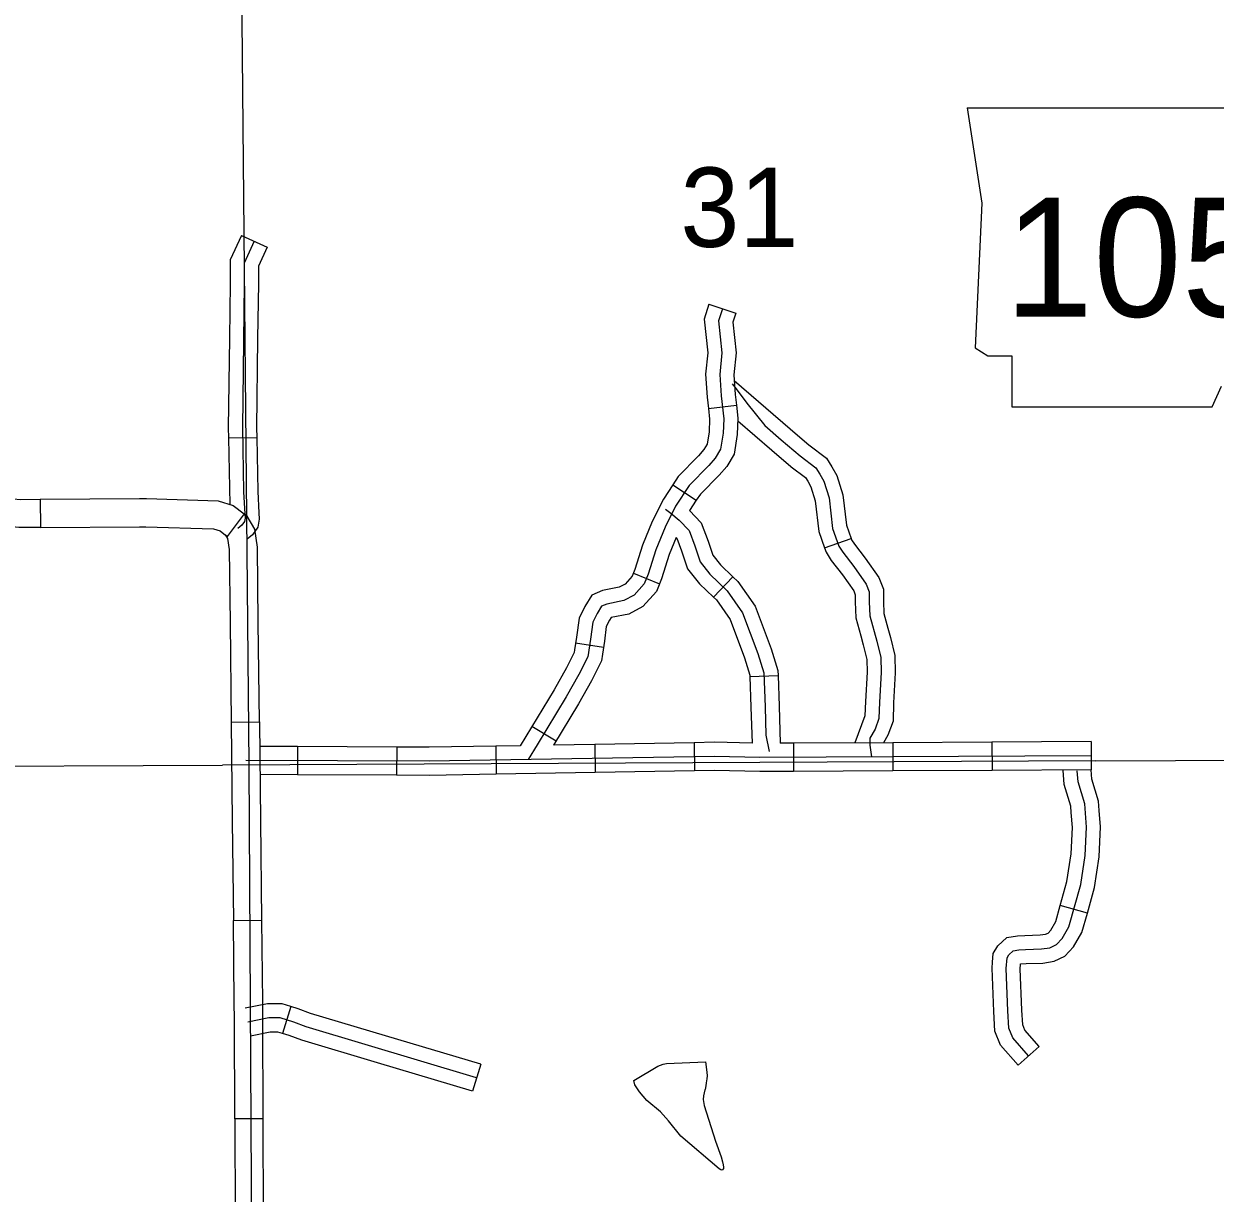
# Model space of a CAD drawing. Extents: x 1374139 to 1377472, y 1168351 to 1170484.
# Drawn here: x 1376317.9 to 1376444.7, y 1169360.9 to 1169485.3 of the extents above; entities that cross this region are included whole.
import ezdxf

# ---------------------------------------------------------------- set-up
doc = ezdxf.new("R2010")
doc.units = 0
doc.layers.add('Default', color=7, linetype='Continuous')

msp = doc.modelspace()

# ---------------------------------------------------------------- linework, layer by layer
at = {"layer": 'Default'}
for p, q in [((1376418.28, 1169476.35), (1376419.81, 1169466.2)), ((1376419.81, 1169466.2), (1376419.13, 1169450.8)), ((1376341.02, 1169462.76), (1376343.75, 1169461.52)), ((1376390.79, 1169455.44), (1376393.64, 1169454.49)), ((1376419.13, 1169450.8), (1376420.48, 1169449.96)), ((1376420.48, 1169449.96), (1376423.02, 1169449.96)), ((1376423.02, 1169449.96), (1376423.02, 1169444.54)), ((1376444.34, 1169444.54), (1376445.35, 1169446.74)), ((1376390.72, 1169444.34), (1376393.7, 1169444.69)), ((1376423.02, 1169444.54), (1376444.34, 1169444.54)), ((1376339.65, 1169441.22), (1376342.65, 1169441.28)), ((1376386.93, 1169436.23), (1376389.44, 1169434.58)), ((1376319.61, 1169434.69), (1376319.63, 1169431.69)), ((1376341.33, 1169433.13), (1376339.52, 1169430.74)), ((1376339.52, 1169430.74), (1376339.34, 1169430.87)), ((1376403.08, 1169429.53), (1376405.92, 1169430.52)), ((1376382.74, 1169426.81), (1376385.52, 1169425.68)), ((1376391.27, 1169424.28), (1376393.34, 1169426.45)), ((1376376.59, 1169419.4), (1376379.56, 1169418.95)), ((1376395.14, 1169415.84), (1376398.14, 1169415.95)), ((1376339.94, 1169410.98), (1376342.94, 1169411.02)), ((1376371.94, 1169410.54), (1376374.51, 1169408.98)), ((1376347, 1169408.38), (1376346.98, 1169405.38)), ((1376357.56, 1169408.33), (1376357.54, 1169405.33)), ((1376368.09, 1169408.43), (1376368.14, 1169405.43)), ((1376378.64, 1169408.61), (1376378.69, 1169405.61)), ((1376389.2, 1169408.79), (1376389.25, 1169405.79)), ((1376399.78, 1169408.74), (1376399.79, 1169405.74)), ((1376410.34, 1169408.79), (1376410.35, 1169405.79)), ((1376420.9, 1169408.84), (1376420.91, 1169405.84)), ((1376431.46, 1169408.9), (1376431.47, 1169405.9)), ((1376431.97, 1169406.86), (1376339.03, 1169406.41)), ((1376431.06, 1169390.66), (1376428.17, 1169391.47)), ((1376340.18, 1169389.87), (1376343.18, 1169389.9)), ((1376346.29, 1169380.71), (1376345.41, 1169377.84)), ((1376340.28, 1169379.32), (1376340.28, 1169379.32)), ((1376425.94, 1169376.46), (1376423.69, 1169374.48)), ((1376366.49, 1169374.58), (1376365.63, 1169371.71)), ((1376343.31, 1169368.77), (1376340.31, 1169368.76))]:
    msp.add_line(p, q, dxfattribs=at)
for points in [[(1376340.79, 1169579.43), (1376340.83, 1169513.36), (1376340.84, 1169512.14), (1376341.82, 1169406.43)], [(1376418.28, 1169476.35), (1376448.71, 1169476.34)], [(1376341.02, 1169462.76), (1376339.83, 1169460.15), (1376339.83, 1169457.65), (1376339.75, 1169451.83)], [(1376342.38, 1169462.14), (1376341.33, 1169459.82), (1376341.33, 1169457.64), (1376341.13, 1169442.29), (1376341.26, 1169435.47), (1376341.38, 1169433.14), (1376341.41, 1169432.68), (1376341.34, 1169432.31), (1376341.08, 1169431.95), (1376340.66, 1169431.59)], [(1376343.75, 1169461.52), (1376342.83, 1169459.5), (1376342.83, 1169457.63), (1376342.75, 1169451.79)], [(1376390.79, 1169455.44), (1376390.27, 1169453.86), (1376390.66, 1169450.26), (1376390.43, 1169447.99), (1376390.58, 1169445.57), (1376390.72, 1169444.34)], [(1376392.21, 1169454.96), (1376391.79, 1169453.69), (1376392.17, 1169450.26), (1376391.93, 1169447.96), (1376392.07, 1169445.71), (1376392.36, 1169443.26), (1376392.31, 1169441.71), (1376392.03, 1169440.02), (1376391.46, 1169439.08), (1376390.76, 1169438.28), (1376388.69, 1169436.17), (1376387.24, 1169433.96), (1376386.11, 1169431.71), (1376385.12, 1169429.31), (1376384.33, 1169426.73), (1376383.9, 1169425.69), (1376382.82, 1169424.47), (1376381.74, 1169423.91), (1376379.91, 1169423.53), (1376379.35, 1169423.3), (1376378.88, 1169422.55), (1376378.41, 1169421.61), (1376378.17, 1169419.82), (1376377.89, 1169417.94), (1376376.95, 1169416.06), (1376375.59, 1169413.67), (1376372.49, 1169408.55), (1376371.56, 1169406.99)], [(1376393.64, 1169454.49), (1376393.32, 1169453.53), (1376393.68, 1169450.27), (1376393.44, 1169447.93), (1376393.57, 1169445.84), (1376393.7, 1169444.69)], [(1376339.75, 1169451.83), (1376339.63, 1169442.28), (1376339.65, 1169441.22)], [(1376342.75, 1169451.79), (1376342.63, 1169442.29), (1376342.65, 1169441.28)], [(1376393.27, 1169446.96), (1376393.67, 1169446.44), (1376394.8, 1169444.93), (1376396.72, 1169442.54), (1376398.46, 1169441.03), (1376400.48, 1169439.3), (1376402.17, 1169438.03), (1376402.59, 1169437.37), (1376403.01, 1169436.62), (1376403.58, 1169434.83), (1376403.95, 1169431.59), (1376404.61, 1169429.71), (1376405.03, 1169429.05), (1376406.21, 1169427.55), (1376407.52, 1169425.67), (1376407.85, 1169424.83), (1376407.85, 1169423.79), (1376407.9, 1169422.29), (1376408.65, 1169419.59), (1376409.07, 1169417.85), (1376409.12, 1169416.26), (1376408.93, 1169413.11), (1376408.88, 1169411.37), (1376408.46, 1169410.24), (1376407.9, 1169409.26), (1376407.9, 1169408.51), (1376408.09, 1169407.28)], [(1376393.48, 1169447.33), (1376399.44, 1169442.17), (1376401.45, 1169440.44)], [(1376390.72, 1169444.34), (1376390.85, 1169443.2), (1376390.81, 1169441.86), (1376390.59, 1169440.55), (1376390.25, 1169439.97), (1376389.66, 1169439.31), (1376387.52, 1169437.12), (1376386.93, 1169436.23)], [(1376393.7, 1169444.69), (1376393.86, 1169443.33), (1376393.8, 1169441.57), (1376393.46, 1169439.5), (1376392.68, 1169438.19), (1376391.86, 1169437.26), (1376389.87, 1169435.23), (1376389.44, 1169434.58)], [(1376393.85, 1169443.04), (1376397.48, 1169439.9), (1376399.49, 1169438.16)], [(1376342.65, 1169441.28), (1376342.76, 1169435.52), (1376342.87, 1169433.23), (1376342.92, 1169432.59), (1376342.76, 1169431.71), (1376342.19, 1169430.92), (1376341.63, 1169430.45)], [(1376319.63, 1169431.69), (1376317.34, 1169431.67), (1376315.59, 1169431.86), (1376314.38, 1169432.86), (1376313.65, 1169434.3), (1376313.63, 1169435.35), (1376313.6, 1169440.03)], [(1376316.6, 1169440.06), (1376316.63, 1169435.39), (1376316.64, 1169435.05), (1376316.77, 1169434.78), (1376316.81, 1169434.75), (1376317.49, 1169434.67), (1376319.61, 1169434.69)], [(1376339.65, 1169441.22), (1376339.79, 1169434.14)], [(1376401.42, 1169440.47), (1376403.28, 1169439.06), (1376403.88, 1169438.14), (1376404.4, 1169437.22), (1376405.05, 1169435.15), (1376405.42, 1169431.93), (1376405.92, 1169430.52)], [(1376399.49, 1169438.16), (1376399.54, 1169438.13), (1376401.05, 1169436.99), (1376401.31, 1169436.6), (1376401.63, 1169436.02), (1376402.1, 1169434.52), (1376402.48, 1169431.25), (1376403.08, 1169429.53)], [(1376386.93, 1169436.23), (1376385.94, 1169434.71), (1376384.74, 1169432.33), (1376383.71, 1169429.82), (1376382.91, 1169427.23), (1376382.61, 1169426.5)], [(1376319.61, 1169434.69), (1376330.17, 1169434.77)], [(1376330.17, 1169434.77), (1376330.91, 1169434.77), (1376338.56, 1169434.54), (1376340.16, 1169434.02), (1376341.33, 1169433.13)], [(1376389.44, 1169434.58), (1376388.71, 1169433.48)], [(1376342.82, 1169421.58), (1376342.73, 1169429.58), (1376342.44, 1169431.51), (1376341.64, 1169432.9), (1376341.33, 1169433.13)], [(1376386.16, 1169433.63), (1376386.74, 1169433.22), (1376387.62, 1169432.45), (1376388.67, 1169431.37), (1376389.29, 1169429.72), (1376389.86, 1169428.02), (1376390.88, 1169426.71), (1376392.72, 1169424.96), (1376394.37, 1169422.62), (1376395.99, 1169418.29), (1376396.63, 1169416.21), (1376396.76, 1169412.62), (1376396.85, 1169409.59), (1376397.19, 1169407.85)], [(1376388.71, 1169433.48), (1376389.96, 1169432.19), (1376390.7, 1169430.22), (1376391.2, 1169428.75), (1376392, 1169427.73), (1376393.34, 1169426.45)], [(1376319.63, 1169431.69), (1376330.19, 1169431.77)], [(1376330.19, 1169431.77), (1376330.87, 1169431.77), (1376338.05, 1169431.55), (1376338.75, 1169431.32), (1376339.52, 1169430.74)], [(1376339.34, 1169430.87), (1376339.56, 1169430.5), (1376339.74, 1169429.33), (1376339.82, 1169421.54)], [(1376387.29, 1169430.64), (1376386.54, 1169428.8), (1376385.74, 1169426.22), (1376385.33, 1169425.22)], [(1376387.29, 1169430.64), (1376387.37, 1169430.55), (1376387.87, 1169429.22), (1376388.52, 1169427.3), (1376389.77, 1169425.7), (1376391.27, 1169424.28)], [(1376405.92, 1169430.52), (1376405.97, 1169430.37), (1376406.26, 1169429.92), (1376407.41, 1169428.44), (1376408.85, 1169426.38), (1376409.35, 1169425.11), (1376409.35, 1169423.82), (1376409.39, 1169422.52), (1376409.83, 1169420.96)], [(1376403.08, 1169429.53), (1376403.25, 1169429.05), (1376403.81, 1169428.18), (1376405, 1169426.66), (1376406.19, 1169424.96), (1376406.35, 1169424.54), (1376406.35, 1169423.77), (1376406.4, 1169422.06), (1376406.94, 1169420.15)], [(1376382.61, 1169426.5), (1376381.88, 1169425.67), (1376381.24, 1169425.34), (1376379.47, 1169424.97), (1376378.33, 1169424.5), (1376377.57, 1169423.28), (1376376.96, 1169422.05), (1376376.69, 1169420.03), (1376376.48, 1169418.66)], [(1376393.34, 1169426.45), (1376393.86, 1169425.95), (1376395.7, 1169423.32), (1376397.42, 1169418.77), (1376398.12, 1169416.46), (1376398.14, 1169415.95)], [(1376385.33, 1169425.22), (1376385.2, 1169424.89), (1376383.76, 1169423.27), (1376382.25, 1169422.48), (1376380.37, 1169422.1), (1376380.19, 1169421.81), (1376379.86, 1169421.16), (1376379.66, 1169419.61), (1376379.45, 1169418.22)], [(1376391.27, 1169424.28), (1376391.58, 1169423.98), (1376393.03, 1169421.91), (1376394.57, 1169417.81), (1376395.14, 1169415.96), (1376395.14, 1169415.84)], [(1376339.82, 1169421.54), (1376339.94, 1169410.98)], [(1376342.94, 1169411.02), (1376342.82, 1169421.58)], [(1376406.94, 1169420.15), (1376407.2, 1169419.21), (1376407.58, 1169417.65), (1376407.62, 1169416.28), (1376407.43, 1169413.17), (1376407.39, 1169411.66), (1376406.31, 1169408.77)], [(1376409.83, 1169420.96), (1376410.1, 1169419.97), (1376410.57, 1169418.06), (1376410.62, 1169416.23), (1376410.43, 1169413.04), (1376410.38, 1169411.08), (1376409.82, 1169409.6), (1376409.36, 1169408.79)], [(1376376.48, 1169418.66), (1376376.44, 1169418.4), (1376375.63, 1169416.77), (1376374.3, 1169414.43), (1376370.7, 1169408.47)], [(1376379.45, 1169418.22), (1376379.34, 1169417.49), (1376378.28, 1169415.36), (1376376.89, 1169412.91), (1376374.24, 1169408.53)], [(1376398.14, 1169415.95), (1376398.26, 1169412.67), (1376398.37, 1169408.73)], [(1376395.14, 1169415.84), (1376395.26, 1169412.57), (1376395.37, 1169408.74)], [(1376339.94, 1169410.98), (1376340.06, 1169400.43)], [(1376342.94, 1169411.02), (1376343.06, 1169400.46)], [(1376347, 1169408.38), (1376342.97, 1169408.4)], [(1376357.56, 1169408.33), (1376347, 1169408.38)], [(1376368.09, 1169408.43), (1376361.01, 1169408.31), (1376357.56, 1169408.33)], [(1376370.7, 1169408.47), (1376368.09, 1169408.43)], [(1376378.64, 1169408.61), (1376374.24, 1169408.53)], [(1376389.2, 1169408.79), (1376378.64, 1169408.61)], [(1376395.37, 1169408.74), (1376391.38, 1169408.83), (1376389.2, 1169408.79)], [(1376399.78, 1169408.74), (1376398.37, 1169408.73)], [(1376410.34, 1169408.79), (1376399.78, 1169408.74)], [(1376420.9, 1169408.84), (1376410.34, 1169408.79)], [(1376431.46, 1169408.9), (1376420.9, 1169408.84)], [(1376431.47, 1169407.4), (1376396.2, 1169407.22), (1376391.38, 1169407.33), (1376361.02, 1169406.81), (1376341.49, 1169406.9)], [(1376431.97, 1169406.86), (1376448.91, 1169406.94), (1376449.67, 1169406.95), (1376490.85, 1169407.48)], [(1376184.17, 1169406.26), (1376236.16, 1169405.96), (1376237.75, 1169405.97), (1376339.03, 1169406.41)], [(1376341.82, 1169406.43), (1376343.6, 1169089.11), (1376343.6, 1169087.98), (1376343.68, 1169076.95)], [(1376389.25, 1169405.79), (1376378.69, 1169405.61)], [(1376399.79, 1169405.74), (1376396.19, 1169405.72), (1376391.38, 1169405.83), (1376389.25, 1169405.79)], [(1376410.35, 1169405.79), (1376399.79, 1169405.74)], [(1376420.91, 1169405.84), (1376410.35, 1169405.79)], [(1376431.47, 1169405.9), (1376420.91, 1169405.84)], [(1376424.81, 1169375.47), (1376423.12, 1169377.4), (1376422.7, 1169378.43), (1376422.61, 1169380.26), (1376422.42, 1169384.77), (1376422.51, 1169385.9), (1376422.7, 1169386.23), (1376423.17, 1169386.65), (1376423.78, 1169386.74), (1376424.48, 1169386.79), (1376426.17, 1169386.84), (1376427.07, 1169386.98), (1376427.77, 1169387.31), (1376428.38, 1169387.97), (1376429.09, 1169389.19), (1376430.35, 1169393.7), (1376430.82, 1169396.8), (1376430.96, 1169399.8), (1376430.78, 1169402.29), (1376430.07, 1169404.63), (1376429.98, 1169405.8)], [(1376429.34, 1169401.36), (1376429.29, 1169402.02), (1376428.59, 1169404.35), (1376428.47, 1169405.88)], [(1376432.33, 1169401.59), (1376432.26, 1169402.57), (1376431.55, 1169404.91), (1376431.47, 1169405.92)], [(1376346.98, 1169405.38), (1376343, 1169405.4)], [(1376357.54, 1169405.33), (1376346.98, 1169405.38)], [(1376368.14, 1169405.43), (1376361.03, 1169405.31), (1376357.54, 1169405.33)], [(1376378.69, 1169405.61), (1376368.14, 1169405.43)], [(1376428.17, 1169391.47), (1376428.88, 1169394.01), (1376429.33, 1169396.95), (1376429.46, 1169399.78), (1376429.34, 1169401.36)], [(1376431.06, 1169390.66), (1376431.82, 1169393.38), (1376432.32, 1169396.65), (1376432.47, 1169399.83), (1376432.33, 1169401.59)], [(1376340.06, 1169400.43), (1376340.18, 1169389.87)], [(1376343.06, 1169400.46), (1376343.18, 1169389.9)], [(1376420.97, 1169385.43), (1376421.04, 1169386.35), (1376421.52, 1169387.18), (1376422.5, 1169388.06), (1376423.62, 1169388.24), (1376424.41, 1169388.29), (1376426.04, 1169388.33), (1376426.62, 1169388.43), (1376426.87, 1169388.54), (1376427.17, 1169388.86), (1376427.69, 1169389.77), (1376428.17, 1169391.47)], [(1376423.96, 1169385.18), (1376423.96, 1169385.25), (1376424.55, 1169385.29), (1376426.31, 1169385.34), (1376427.51, 1169385.53), (1376428.67, 1169386.07), (1376429.6, 1169387.07), (1376430.48, 1169388.6), (1376431.06, 1169390.66)], [(1376340.28, 1169379.32), (1376340.27, 1169381.17), (1376340.18, 1169389.87)], [(1376343.18, 1169389.9), (1376343.27, 1169381.19), (1376343.28, 1169379.33)], [(1376423.69, 1169374.48), (1376421.83, 1169376.6), (1376421.21, 1169378.1), (1376421.11, 1169380.19), (1376420.92, 1169384.8), (1376420.97, 1169385.43)], [(1376425.94, 1169376.46), (1376424.42, 1169378.2), (1376424.18, 1169378.76), (1376424.1, 1169380.33), (1376423.92, 1169384.74), (1376423.96, 1169385.18)], [(1376346.29, 1169380.71), (1376345.36, 1169381), (1376343.79, 1169381), (1376341.42, 1169380.53)], [(1376356.37, 1169377.6), (1376348.39, 1169379.98), (1376347.08, 1169380.47), (1376346.29, 1169380.71)], [(1376340.31, 1169368.76), (1376340.28, 1169379.32)], [(1376366.06, 1169373.14), (1376347.92, 1169378.56), (1376346.6, 1169379.04), (1376345.14, 1169379.5), (1376343.93, 1169379.5), (1376341.71, 1169379.06)], [(1376343.28, 1169379.33), (1376343.31, 1169368.77)], [(1376345.41, 1169377.84), (1376344.91, 1169378), (1376344.08, 1169378), (1376342.01, 1169377.58)], [(1376355.51, 1169374.73), (1376347.44, 1169377.13), (1376346.12, 1169377.62), (1376345.41, 1169377.84)], [(1376366.49, 1169374.58), (1376356.37, 1169377.6)], [(1376365.63, 1169371.71), (1376355.51, 1169374.73)], [(1376382.79, 1169372.84), (1376385.33, 1169374.38), (1376385.93, 1169374.59), (1376386.27, 1169374.65), (1376390.42, 1169374.82)], [(1376390.42, 1169374.82), (1376390.57, 1169373.74), (1376390.58, 1169373.34), (1376390.56, 1169373.04), (1376390.5, 1169372.6), (1376390.45, 1169372.27), (1376390.37, 1169371.89), (1376390.35, 1169371.87), (1376390.22, 1169371.23), (1376390.18, 1169370.81), (1376390.29, 1169370.19), (1376391.49, 1169366.4), (1376392.08, 1169364.72), (1376392.23, 1169364.2), (1376392.31, 1169363.88), (1376392.35, 1169363.62), (1376392.33, 1169363.48), (1376392.22, 1169363.36), (1376392.12, 1169363.32), (1376392.04, 1169363.34), (1376391.87, 1169363.44), (1376387.78, 1169366.94), (1376386.47, 1169368.55), (1376385.62, 1169369.5), (1376384.19, 1169370.73), (1376383.38, 1169371.64), (1376382.89, 1169372.4), (1376382.79, 1169372.84)], [(1376340.31, 1169368.76), (1376340.35, 1169358.2)], [(1376343.31, 1169368.77), (1376343.35, 1169358.21)]]:
    msp.add_lwpolyline(points, dxfattribs=at)

# ---------------------------------------------------------------- texts
for s, height, p in [('31', 8.448, (1376387.74, 1169461.54)), ('105', 12.672, (1376422.26, 1169454.12))]:
    msp.add_text(s, height=height, dxfattribs=at).set_placement(p)

doc.saveas('drawing.dxf')
